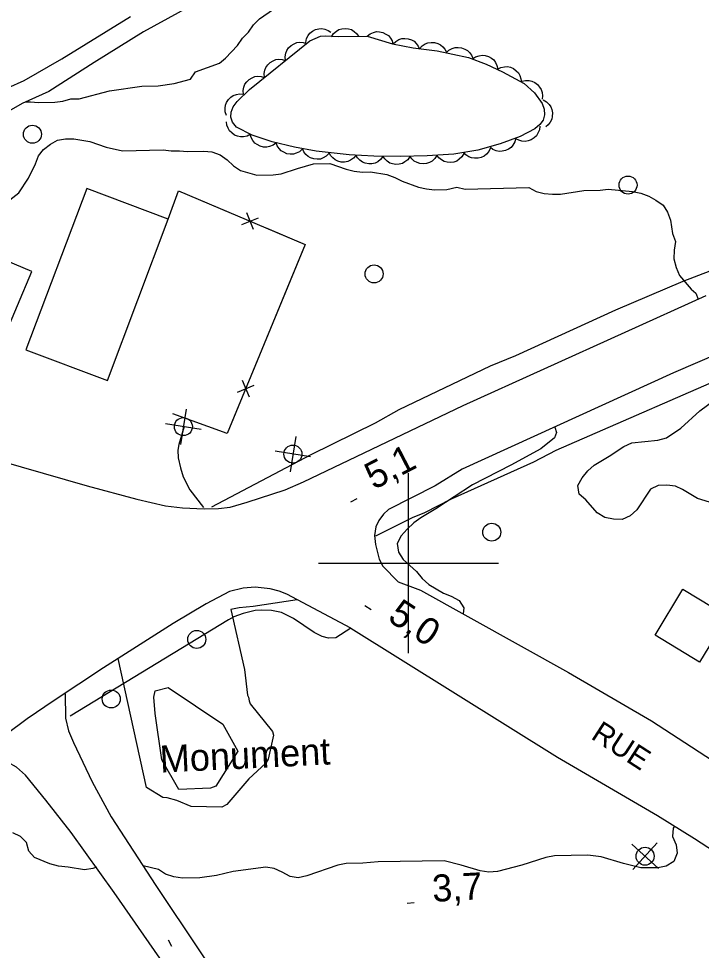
# Model space of a CAD drawing. Extents: x 336540 to 340074, y 5572036 to 5573747.
# Drawn here: x 338756.7 to 338832.6, y 5572757 to 5572860.5 of the extents above; entities that cross this region are included whole.
import ezdxf

# ---------------------------------------------------------------- set-up
doc = ezdxf.new("R2010")
doc.units = 0
for name, color, linetype in [('Niveau 1', 7, 'Continuous'), ('Niveau 15', 7, 'Continuous'), ('Niveau 19', 7, 'Continuous'), ('Niveau 2', 7, 'Continuous'), ('Niveau 21', 7, 'Continuous'), ('Niveau 22', 7, 'Continuous'), ('Niveau 3', 7, 'Continuous'), ('Niveau 31', 7, 'Continuous'), ('Niveau 36', 7, 'Continuous'), ('Niveau 37', 7, 'Continuous'), ('Niveau 39', 7, 'Continuous'), ('Niveau 44', 7, 'Continuous'), ('Niveau 61', 7, 'Continuous')]:
    doc.layers.add(name, color=color, linetype=linetype)

msp = doc.modelspace()

# ---------------------------------------------------------------- linework, layer by layer
at = {"layer": 'Niveau 1'}
for points in [[(338755.71, 5572840.35), (338756.71, 5572841.16), (338757.81, 5572842.76), (338758.58, 5572844.36), (338758.9, 5572845.27), (338759.45, 5572845.96), (338760.23, 5572846.54), (338761.02, 5572847), (338761.92, 5572847.14), (338762.82, 5572847.16), (338764.62, 5572846.86), (338766.44, 5572846.22), (338768.25, 5572845.81), (338772.76, 5572845.91), (338773.66, 5572845.81), (338774.56, 5572845.83), (338775.46, 5572845.74), (338777.27, 5572845.78), (338778.17, 5572845.69), (338779.08, 5572845.37), (338779.87, 5572844.82), (338780.56, 5572844.16), (338781.36, 5572843.61), (338783.17, 5572843.09), (338784.97, 5572843.13), (338785.87, 5572843.26), (338787.67, 5572843.86), (338789.46, 5572844.35), (338791.27, 5572844.39), (338793.08, 5572843.76), (338793.98, 5572843.55), (338794.89, 5572843.46), (338795.79, 5572843.48), (338797.6, 5572843.18), (338798.5, 5572842.86), (338799.3, 5572842.43), (338801.11, 5572841.79), (338802.02, 5572841.58), (338802.92, 5572841.49), (338804.27, 5572841.52), (338805.4, 5572841.77), (338806.3, 5572841.57), (338813.4, 5572841.72), (338814.19, 5572841.29), (338815.1, 5572841.08), (338816, 5572840.99), (338816.9, 5572841.01), (338819.49, 5572841.4), (338821.29, 5572841.44), (338822.19, 5572841.57), (338824.9, 5572841.29), (338825.81, 5572841.09), (338826.71, 5572840.77), (338827.51, 5572840.34), (338828.31, 5572839.79), (338828.77, 5572839.01), (338829.12, 5572838.12), (338829.34, 5572836.63), (338829.69, 5572835.74), (338829.54, 5572834.77), (338829.5, 5572833.82), (338829.74, 5572832.86), (338830.14, 5572831.97), (338831.41, 5572830.42), (338831.92, 5572829.98), (338832.2, 5572829.34)], [(338833.95, 5572806.6), (338832.13, 5572807.19), (338830.47, 5572808.17), (338829.67, 5572808.55), (338828.71, 5572808.65), (338827.75, 5572808.63), (338826.91, 5572808.22), (338825.37, 5572805.93), (338824.65, 5572805.24), (338823.76, 5572804.83), (338822.8, 5572804.87), (338821.83, 5572805.07), (338820.98, 5572805.57), (338819.7, 5572807.01), (338818.96, 5572807.67), (338818.83, 5572808.63), (338819.32, 5572809.48), (338819.92, 5572810.23), (338820.65, 5572810.86), (338822.32, 5572811.86), (338823.94, 5572812.96), (338824.83, 5572813.37), (338827.71, 5572813.65), (338828.67, 5572813.9), (338830.28, 5572815), (338832.39, 5572816.9), (338833.95, 5572818.06)], [(338816.26, 5572815.11), (338816.46, 5572814.49), (338816.22, 5572813.92), (338814.72, 5572812.71), (338811.37, 5572810.89), (338807.12, 5572808.71), (338803.05, 5572806.03), (338801.37, 5572805.04), (338800.59, 5572804.46), (338799.87, 5572803.77), (338799.21, 5572803.02), (338798.77, 5572802.17), (338798.9, 5572801.21), (338799.42, 5572800.38), (338800.9, 5572799.06), (338801.53, 5572798.29), (338802.28, 5572797.63), (338803.92, 5572796.65), (338804.77, 5572796.33), (338805.63, 5572795.84), (338806.15, 5572795.01), (338806.07, 5572794.34)], [(338787.66, 5572795.91), (338782.77, 5572795.17), (338781.19, 5572795.03), (338780.29, 5572794.84), (338781.81, 5572788.17), (338782.13, 5572785.31), (338782.25, 5572785.09), (338782.31, 5572784.69), (338782.43, 5572784.36), (338784.9, 5572781.26), (338785.02, 5572780.87), (338784.44, 5572778.21), (338784.17, 5572777.75), (338782.28, 5572776.02), (338779.84, 5572773.16), (338779.29, 5572772.86), (338775.85, 5572772.96), (338774.26, 5572773.6), (338773.19, 5572773.91), (338772.73, 5572773.96), (338770.91, 5572775.04), (338767.75, 5572789.4)]]:
    msp.add_lwpolyline(points, dxfattribs=at)
at = {"layer": 'Niveau 19'}
for points in [[(338775.09, 5572815.18), (338774.5, 5572813.16), (338774.4, 5572812.56), (338774.44, 5572811.69), (338774.67, 5572810.57), (338774.98, 5572809.59), (338775.73, 5572808.12), (338777.24, 5572806.19)], [(338761.86, 5572785.46), (338761.9, 5572782.75), (338762.24, 5572781.36), (338762.79, 5572780.05), (338764.87, 5572775.67), (338766.99, 5572771.79), (338771.96, 5572764.16), (338781.79, 5572749.4), (338784.69, 5572745.11), (338788.91, 5572739.12), (338791.08, 5572736.37), (338792.93, 5572734.18), (338800.63, 5572725.44), (338805.23, 5572720.4), (338808.51, 5572717.04), (338811.82, 5572713.94), (338814.6, 5572711.48), (338819.02, 5572707.92), (338821.91, 5572705.38), (338823.05, 5572703.96), (338824.6, 5572701.46)], [(338820.48, 5572699.74), (338818.9, 5572702.36), (338817.79, 5572703.63), (338814.7, 5572706.35), (338805.82, 5572713.83), (338804.05, 5572715.41), (338802.66, 5572716.75), (338800.15, 5572719.38), (338796.67, 5572723.34), (338790.83, 5572730.51), (338785.94, 5572736.78), (338782.09, 5572741.88), (338777.52, 5572748.38), (338772.39, 5572756.07), (338767.33, 5572763.37), (338762.53, 5572770.06), (338759.73, 5572773.65), (338757.46, 5572776.41), (338756.47, 5572777.3), (338754.58, 5572778.35), (338753.9, 5572778.53), (338752.98, 5572778.62)]]:
    msp.add_lwpolyline(points, dxfattribs=at)
at = {"layer": 'Niveau 2'}
for points in [[(338757.44, 5572851.25), (338758, 5572851.26), (338758.9, 5572851.17), (338760.71, 5572851.21), (338761.61, 5572851.34), (338762.51, 5572851.59), (338763.41, 5572851.61), (338766.78, 5572852.47), (338770.38, 5572853), (338772.19, 5572853.04), (338773.99, 5572853.3), (338775.79, 5572853.79), (338776.34, 5572854.59), (338779.03, 5572855.56), (338779.7, 5572856.13), (338781.03, 5572857.52), (338781.58, 5572858.32), (338782.25, 5572859.01), (338782.8, 5572859.81), (338783.47, 5572860.5), (338785.03, 5572861.55)], [(338829.6, 5572770.78), (338829.43, 5572770.55), (338829.33, 5572769.59), (338829.74, 5572768.7), (338829.87, 5572767.75), (338829.49, 5572766.84), (338828.65, 5572766.31), (338827.7, 5572766.12), (338825.84, 5572766.14), (338823.91, 5572766.6), (338821.42, 5572767.34), (338819.95, 5572767.53), (338816.23, 5572767.45), (338815.28, 5572767.26), (338812.59, 5572766.41), (338809.89, 5572765.73), (338808.93, 5572765.66), (338807.97, 5572765.81), (338805.88, 5572766.44), (338803.96, 5572766.9), (338796.63, 5572766.8), (338794.94, 5572766.65), (338793.08, 5572766.61), (338792.18, 5572766.42), (338788.71, 5572765.22), (338787.75, 5572765.03), (338786.85, 5572765.18), (338785.99, 5572765.66), (338785.09, 5572766.04), (338784.18, 5572766.19), (338780.53, 5572765.71), (338778.67, 5572765.28), (338776.82, 5572765.01), (338774.9, 5572764.97), (338773.94, 5572765.12), (338773.03, 5572765.44), (338772.24, 5572765.93), (338770.55, 5572766.33)], [(338765.34, 5572766.2), (338764.96, 5572766.05), (338764.01, 5572765.92), (338762.2, 5572766.21), (338761.12, 5572766.3), (338760.16, 5572766.56), (338758.46, 5572767.26), (338757.83, 5572767.98), (338757.59, 5572768.93), (338756.9, 5572769.59), (338756.05, 5572770.02)]]:
    msp.add_lwpolyline(points, dxfattribs=at)
at = {"layer": 'Niveau 21'}
for points in [[(338915.19, 5572860.91), (338901.94, 5572857.97), (338898.93, 5572856.99), (338886.73, 5572853.41), (338878.08, 5572850.32), (338875.08, 5572849.16), (338867.23, 5572846.45), (338864.73, 5572845.34), (338853.43, 5572840.95), (338844.94, 5572837.35), (338841.78, 5572836.2), (338833.48, 5572832.45), (338830.48, 5572831.29), (338823, 5572828.09), (338811.89, 5572823.03), (338809.07, 5572821.88), (338798.95, 5572817.04), (338796.3, 5572815.56), (338789.18, 5572812.04), (338778.11, 5572806.2)], [(338681.28, 5572838.25), (338700.04, 5572830.53), (338738.99, 5572815.89), (338743.47, 5572814.46), (338749.6, 5572812.8), (338764.33, 5572808.59), (338769.84, 5572807.11), (338773.03, 5572806.35), (338774.9, 5572806.12), (338777.3, 5572806.01), (338778.9, 5572806.05), (338780.19, 5572806.22), (338782.1, 5572806.76), (338786.32, 5572808.14), (338788.34, 5572809.04), (338806.09, 5572817.52), (338833.07, 5572829.73)], [(338851.91, 5572830.8), (338829.46, 5572821.13), (338805.98, 5572810.44), (338802.98, 5572808.58), (338797.78, 5572805.94), (338797.24, 5572805.45), (338796.7, 5572804.73), (338796.39, 5572804.03), (338796.25, 5572803.06), (338796.34, 5572802.06), (338796.77, 5572800.42), (338797.17, 5572799.66), (338798.87, 5572797.93)], [(338796.38, 5572803.01), (338800.47, 5572805.07), (338801.81, 5572805.63), (338804.79, 5572807.13), (338813.92, 5572811.24), (338816.41, 5572812.54), (338838.01, 5572821.95)], [(338793.6, 5572792.78), (338786.48, 5572796.54), (338785.66, 5572796.88), (338784.63, 5572797.14), (338782.98, 5572797.31), (338781.66, 5572797.19), (338780.13, 5572796.85), (338777.53, 5572795.48), (338773.85, 5572793.28), (338766.12, 5572788.36), (338760.63, 5572784.73), (338757.66, 5572782.68), (338755.33, 5572780.95), (338750.04, 5572776.47), (338742.46, 5572769.46), (338737.37, 5572764.54), (338731.13, 5572758.22), (338724.32, 5572750.89), (338717.92, 5572743.65), (338709.45, 5572733.87), (338686.24, 5572706.19)], [(338798.87, 5572797.93), (338801.34, 5572796.97), (338817.8, 5572787.84), (338827.01, 5572782.47), (338836.76, 5572776.12), (338849.13, 5572767.68), (338859.11, 5572759.98), (338875.35, 5572746.8), (338878.07, 5572744.5), (338880.17, 5572742.91), (338891.42, 5572733.05), (338899.81, 5572726.98), (338903.79, 5572724.76), (338906.72, 5572723.89), (338910.11, 5572723.35), (338913.85, 5572723.17), (338916.73, 5572723.3), (338920.41, 5572723.98), (338937.84, 5572731.85), (338947.3, 5572736.32), (338950.77, 5572738.18), (338969.03, 5572746.77)], [(338793.6, 5572792.78), (338791.94, 5572791.7), (338791.14, 5572791.66), (338790.44, 5572791.83), (338789.53, 5572792.27), (338787.23, 5572793.82), (338785.91, 5572794.49), (338784.8, 5572794.71), (338783.65, 5572794.78), (338782.97, 5572794.71), (338781.63, 5572794.39), (338780.59, 5572794.01), (338780.01, 5572793.7), (338762.44, 5572783)], [(338793.6, 5572792.78), (338816.58, 5572778.44), (338827.67, 5572771.96), (338831.78, 5572769.4), (338843.41, 5572761.83)]]:
    msp.add_lwpolyline(points, dxfattribs=at)
at = {"layer": 'Niveau 22'}
for points in [[(338778.29, 5572863.31), (338770.59, 5572859.03)], [(338724.21, 5572821.42), (338725.16, 5572822.77), (338726.21, 5572824.03), (338727.31, 5572825.52), (338728.69, 5572828.14), (338730.56, 5572830.83), (338731.39, 5572831.86), (338734.13, 5572837.05), (338736.7, 5572840.87), (338737.69, 5572842.01), (338739.4, 5572843.62), (338740.95, 5572844.72), (338743.54, 5572846.18), (338745.8, 5572847.85), (338746.84, 5572848.49), (338747.55, 5572848.89), (338750.19, 5572849.95), (338752.84, 5572851.24), (338755.5, 5572852.81), (338757.32, 5572853.64), (338761.49, 5572856.03), (338769.13, 5572860.76)], [(338770.59, 5572859.03), (338765.09, 5572855.64), (338760.07, 5572852.39), (338757.08, 5572851.09), (338750.91, 5572847.54), (338748.24, 5572846.2), (338743.87, 5572843.81), (338741.73, 5572842.76), (338739.11, 5572840.35), (338736.15, 5572836.07), (338730.24, 5572825.81), (338728.43, 5572822), (338727.88, 5572820.04)]]:
    msp.add_lwpolyline(points, dxfattribs=at)
at = {"layer": 'Niveau 3'}
for p, q in [((338793.6, 5572806.8), (338794.3, 5572807.17)), ((338795.18, 5572795.29), (338795.85, 5572794.85)), ((338799.85, 5572762.21), (338800.64, 5572762.26)), ((338773.32, 5572758.12), (338773.69, 5572757.41))]:
    msp.add_line(p, q, dxfattribs=at)
at = {"layer": 'Niveau 31'}
for points in [[(338766.56, 5572820.3), (338773.32, 5572838.21), (338764.27, 5572841.62), (338757.51, 5572823.71), (338766.56, 5572820.3)], [(338758.16, 5572832.41), (338748.77, 5572836.35), (338749.65, 5572838.45), (338742.41, 5572841.48), (338738.33, 5572831.73), (338748.38, 5572827.52), (338747.9, 5572826.37), (338752.7, 5572824.37), (338753.21, 5572825.58), (338754.97, 5572824.84), (338758.16, 5572832.41)], [(338835.45, 5572794.1), (338832.35, 5572788.98), (338827.41, 5572791.97), (338830.51, 5572797.09), (338835.45, 5572794.1)]]:
    msp.add_lwpolyline(points, dxfattribs=at)
at = {"layer": 'Niveau 36'}
for p, q in [((338775.32, 5572817.12), (338774.68, 5572813.19)), ((338776.97, 5572814.84), (338773.03, 5572815.47)), ((338787.49, 5572814.07), (338786.86, 5572810.14)), ((338789.14, 5572811.79), (338785.21, 5572812.42)), ((338827.78, 5572766.07), (338824.81, 5572768.76)), ((338824.95, 5572765.93), (338827.64, 5572768.9))]:
    msp.add_line(p, q, dxfattribs=at)
for centre in [(338758.23, 5572847.66), (338824.4, 5572842.01), (338796.19, 5572832.13), (338775, 5572815.16), (338787.17, 5572812.11), (338809.26, 5572803.43), (338776.49, 5572791.51), (338766.99, 5572784.89), (338826.3, 5572767.42)]:
    msp.add_circle(centre, 1, dxfattribs=at)
at = {"layer": 'Niveau 37'}
for p, q in [((338782.79, 5572837.08), (338782.04, 5572838.93)), ((338781.49, 5572837.63), (338783.35, 5572838.38)), ((338781.55, 5572820.31), (338782.32, 5572818.46)), ((338781.01, 5572819), (338782.86, 5572819.77))]:
    msp.add_line(p, q, dxfattribs=at)
for points in [[(338773.32, 5572838.21), (338774.46, 5572841.37), (338788.55, 5572835.41), (338779.87, 5572814.39), (338773.84, 5572816.58)], [(338773.32, 5572838.21), (338774.46, 5572841.37), (338780.58, 5572838.78)], [(338784.26, 5572837.22), (338788.55, 5572835.41), (338786.51, 5572830.47)], [(338786.51, 5572830.47), (338782.69, 5572821.23)], [(338781.17, 5572817.53), (338779.87, 5572814.39), (338773.84, 5572816.58)]]:
    msp.add_lwpolyline(points, dxfattribs=at)
at = {"layer": 'Niveau 39'}
msp.add_lwpolyline([(338774.51, 5572774.84), (338772.6, 5572778.12), (338771.87, 5572783.26), (338771.71, 5572785.11), (338771.87, 5572785.79), (338773.32, 5572786.16), (338779.39, 5572782.1), (338781.07, 5572779.1), (338778.62, 5572775.21), (338778.01, 5572774.97), (338774.51, 5572774.84)], dxfattribs=at)
at = {"layer": 'Niveau 44'}
for points in [[(338788.59, 5572857.87), (338788.68, 5572858.28), (338788.88, 5572858.63), (338789.07, 5572858.9), (338789.35, 5572859.11), (338789.68, 5572859.28), (338790.06, 5572859.36), (338790.38, 5572859.4), (338790.73, 5572859.33), (338791.07, 5572859.2), (338791.37, 5572858.99)], [(338791.46, 5572858.5), (338791.68, 5572858.85), (338792, 5572859.11), (338792.27, 5572859.28), (338792.61, 5572859.38), (338792.98, 5572859.42), (338793.36, 5572859.36), (338793.68, 5572859.28), (338793.97, 5572859.09), (338794.25, 5572858.85), (338794.46, 5572858.55)], [(338795.43, 5572858.57), (338798.22, 5572857.7), (338800.54, 5572857.25), (338803.19, 5572856.91), (338806.67, 5572856.2), (338808.63, 5572855.44), (338810.46, 5572854.59), (338812.85, 5572853.31), (338814.03, 5572852.27), (338814.86, 5572851.06), (338815.08, 5572850.43), (338815.14, 5572849.8), (338814.99, 5572849.23), (338814.6, 5572848.73), (338814.04, 5572848.26), (338812.41, 5572847.4), (338810.2, 5572846.58), (338807.71, 5572845.89), (338805.04, 5572845.44), (338802.09, 5572845.27), (338799.09, 5572845.19), (338796.18, 5572845.23), (338793.43, 5572845.38), (338789.76, 5572845.77), (338787.33, 5572846.21), (338784.88, 5572846.82), (338782.66, 5572847.56), (338780.91, 5572848.46), (338780.45, 5572849), (338780.29, 5572849.55), (338780.31, 5572850.12), (338780.54, 5572850.72), (338780.99, 5572851.31), (338782.35, 5572852.63), (338789.04, 5572858.05), (338790.25, 5572858.54), (338790.76, 5572858.59), (338792.24, 5572858.51), (338795.43, 5572858.57)], [(338795.43, 5572858.57), (338795.76, 5572858.83), (338796.13, 5572858.98), (338796.45, 5572859.06), (338796.81, 5572859.05), (338797.17, 5572858.97), (338797.51, 5572858.79), (338797.78, 5572858.62), (338798.01, 5572858.34), (338798.19, 5572858.02), (338798.29, 5572857.68)], [(338798.3, 5572857.69), (338798.59, 5572857.98), (338798.95, 5572858.17), (338799.26, 5572858.29), (338799.61, 5572858.31), (338799.98, 5572858.27), (338800.34, 5572858.14), (338800.63, 5572857.99), (338800.88, 5572857.74), (338801.1, 5572857.45), (338801.24, 5572857.11)], [(338786.33, 5572855.86), (338786.3, 5572856.27), (338786.38, 5572856.67), (338786.49, 5572856.98), (338786.7, 5572857.27), (338786.97, 5572857.52), (338787.3, 5572857.71), (338787.6, 5572857.84), (338787.95, 5572857.88), (338788.32, 5572857.85), (338788.67, 5572857.75)], [(338801.25, 5572857.16), (338801.52, 5572857.47), (338801.87, 5572857.69), (338802.17, 5572857.82), (338802.52, 5572857.87), (338802.89, 5572857.85), (338803.26, 5572857.74), (338803.56, 5572857.61), (338803.82, 5572857.38), (338804.06, 5572857.1), (338804.22, 5572856.78)], [(338804.21, 5572856.7), (338804.51, 5572856.99), (338804.87, 5572857.18), (338805.18, 5572857.29), (338805.53, 5572857.31), (338805.9, 5572857.27), (338806.26, 5572857.13), (338806.55, 5572856.98), (338806.8, 5572856.74), (338807.01, 5572856.43), (338807.15, 5572856.1)], [(338807.13, 5572856.02), (338807.47, 5572856.26), (338807.86, 5572856.38), (338808.18, 5572856.44), (338808.53, 5572856.4), (338808.89, 5572856.3), (338809.22, 5572856.1), (338809.48, 5572855.91), (338809.68, 5572855.62), (338809.84, 5572855.29), (338809.92, 5572854.94)], [(338784, 5572853.97), (338783.97, 5572854.39), (338784.05, 5572854.78), (338784.16, 5572855.09), (338784.37, 5572855.38), (338784.64, 5572855.63), (338784.97, 5572855.82), (338785.27, 5572855.95), (338785.62, 5572855.99), (338785.99, 5572855.96), (338786.33, 5572855.86)], [(338809.91, 5572854.89), (338810.28, 5572855.08), (338810.67, 5572855.16), (338811, 5572855.18), (338811.35, 5572855.1), (338811.69, 5572854.95), (338811.99, 5572854.71), (338812.22, 5572854.49), (338812.39, 5572854.18), (338812.51, 5572853.83), (338812.55, 5572853.47)], [(338781.67, 5572852.08), (338781.64, 5572852.5), (338781.72, 5572852.89), (338781.83, 5572853.21), (338782.04, 5572853.49), (338782.3, 5572853.75), (338782.64, 5572853.93), (338782.94, 5572854.06), (338783.29, 5572854.1), (338783.66, 5572854.07), (338784, 5572853.97)], [(338812.59, 5572853.54), (338813, 5572853.64), (338813.41, 5572853.62), (338813.73, 5572853.57), (338814.05, 5572853.41), (338814.34, 5572853.19), (338814.58, 5572852.89), (338814.76, 5572852.62), (338814.85, 5572852.28), (338814.89, 5572851.91), (338814.85, 5572851.55)], [(338779.79, 5572849.74), (338779.66, 5572850.13), (338779.65, 5572850.54), (338779.68, 5572850.87), (338779.81, 5572851.19), (338780.01, 5572851.51), (338780.29, 5572851.77), (338780.55, 5572851.96), (338780.89, 5572852.08), (338781.25, 5572852.14), (338781.61, 5572852.12)], [(338814.98, 5572851.47), (338815.35, 5572851.27), (338815.63, 5572850.98), (338815.83, 5572850.72), (338815.95, 5572850.39), (338816.02, 5572850.02), (338815.99, 5572849.64), (338815.93, 5572849.32), (338815.77, 5572849.01), (338815.54, 5572848.72), (338815.27, 5572848.49)], [(338782.46, 5572847.66), (338782.09, 5572847.46), (338781.69, 5572847.38), (338781.36, 5572847.36), (338781.02, 5572847.43), (338780.68, 5572847.57), (338780.37, 5572847.8), (338780.13, 5572848.02), (338779.96, 5572848.33), (338779.83, 5572848.68), (338779.79, 5572849.04)], [(338814.6, 5572848.56), (338814.56, 5572848.14), (338814.4, 5572847.77), (338814.23, 5572847.48), (338813.97, 5572847.25), (338813.66, 5572847.05), (338813.29, 5572846.93), (338812.97, 5572846.86), (338812.62, 5572846.89), (338812.27, 5572846.99), (338811.95, 5572847.16)], [(338785.29, 5572846.68), (338784.96, 5572846.43), (338784.58, 5572846.29), (338784.26, 5572846.21), (338783.9, 5572846.23), (338783.55, 5572846.32), (338783.21, 5572846.5), (338782.94, 5572846.68), (338782.72, 5572846.96), (338782.54, 5572847.29), (338782.44, 5572847.63)], [(338811.92, 5572847.22), (338811.82, 5572846.81), (338811.61, 5572846.46), (338811.41, 5572846.2), (338811.12, 5572846), (338810.79, 5572845.84), (338810.41, 5572845.77), (338810.09, 5572845.74), (338809.74, 5572845.82), (338809.4, 5572845.97), (338809.11, 5572846.17)], [(338788.21, 5572845.99), (338787.9, 5572845.71), (338787.53, 5572845.54), (338787.22, 5572845.44), (338786.86, 5572845.44), (338786.5, 5572845.49), (338786.15, 5572845.65), (338785.86, 5572845.81), (338785.63, 5572846.07), (338785.42, 5572846.38), (338785.3, 5572846.72)], [(338791.17, 5572845.51), (338790.88, 5572845.22), (338790.53, 5572845.02), (338790.22, 5572844.9), (338789.87, 5572844.87), (338789.5, 5572844.91), (338789.14, 5572845.04), (338788.85, 5572845.18), (338788.59, 5572845.42), (338788.37, 5572845.72), (338788.22, 5572846.05)], [(338809.11, 5572846.13), (338808.94, 5572845.75), (338808.67, 5572845.44), (338808.42, 5572845.22), (338808.1, 5572845.08), (338807.74, 5572844.99), (338807.36, 5572844.99), (338807.03, 5572845.02), (338806.71, 5572845.16), (338806.4, 5572845.37), (338806.15, 5572845.63)], [(338794.17, 5572845.3), (338793.9, 5572844.98), (338793.56, 5572844.76), (338793.26, 5572844.62), (338792.92, 5572844.57), (338792.55, 5572844.57), (338792.18, 5572844.68), (338791.87, 5572844.8), (338791.6, 5572845.02), (338791.36, 5572845.3), (338791.19, 5572845.62)], [(338797.17, 5572845.18), (338796.92, 5572844.84), (338796.59, 5572844.6), (338796.3, 5572844.45), (338795.95, 5572844.38), (338795.59, 5572844.37), (338795.21, 5572844.45), (338794.9, 5572844.55), (338794.62, 5572844.76), (338794.36, 5572845.03), (338794.18, 5572845.34)], [(338800.17, 5572845.18), (338799.93, 5572844.83), (338799.61, 5572844.58), (338799.33, 5572844.41), (338798.99, 5572844.33), (338798.62, 5572844.3), (338798.24, 5572844.37), (338797.93, 5572844.46), (338797.64, 5572844.66), (338797.37, 5572844.92), (338797.17, 5572845.22)], [(338803.17, 5572845.3), (338802.95, 5572844.95), (338802.64, 5572844.68), (338802.36, 5572844.5), (338802.02, 5572844.4), (338801.66, 5572844.36), (338801.28, 5572844.42), (338800.96, 5572844.5), (338800.66, 5572844.68), (338800.38, 5572844.93), (338800.17, 5572845.22)], [(338806.17, 5572845.5), (338805.95, 5572845.15), (338805.65, 5572844.87), (338805.38, 5572844.68), (338805.04, 5572844.57), (338804.68, 5572844.52), (338804.3, 5572844.56), (338803.98, 5572844.63), (338803.67, 5572844.81), (338803.39, 5572845.05), (338803.17, 5572845.33)]]:
    msp.add_lwpolyline(points, dxfattribs=at)
at = {"layer": 'Niveau 61'}
for points in [[(338800, 5572790), (338800, 5572810)], [(338790, 5572800), (338810, 5572800)]]:
    msp.add_lwpolyline(points, dxfattribs=at)

# ---------------------------------------------------------------- texts
at = {"layer": 'Niveau 15'}
msp.add_text('RUE', height=2.4, rotation=327.0442, dxfattribs=at).set_placement((338820.17, 5572780.55))
at = {"layer": 'Niveau 3'}
for s, rotation, p in [('5,1    ', 27.3992, (338796.16, 5572808.1)), ('5,0    ', 326.5607, (338797.57, 5572793.67)), ('3,7    ', 3.1182, (338802.72, 5572762.34))]:
    msp.add_text(s, height=3, rotation=rotation, dxfattribs=at).set_placement(p)
at = {"layer": 'Niveau 39'}
msp.add_text('Monument', height=3, rotation=2.7781, dxfattribs=at).set_placement((338772.45, 5572776.7))

doc.saveas('drawing.dxf')
